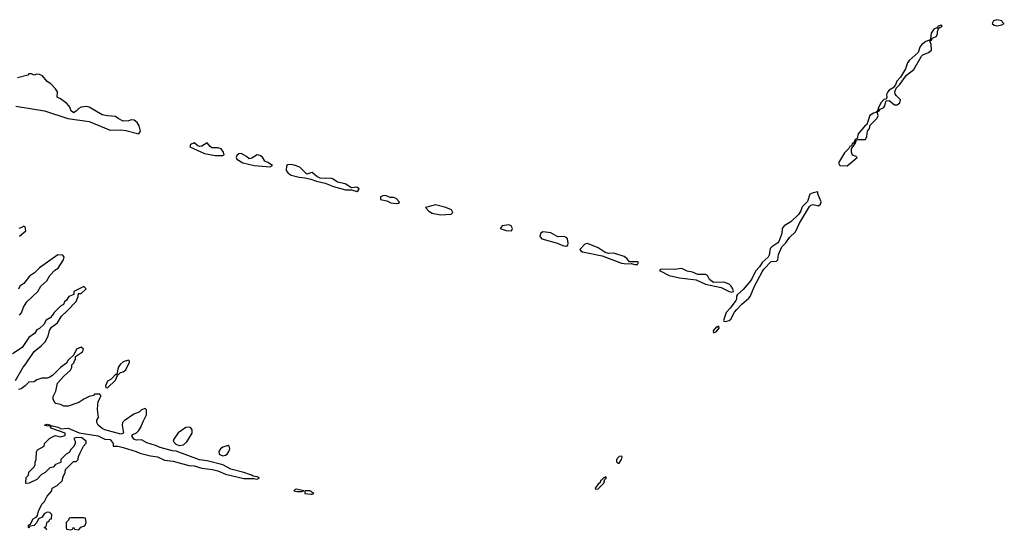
# Model space of a CAD drawing. Header units: inches. Extents: x 2701323 to 2964515, y 494916 to 722124.
# Tile 594 of 656: x 2877780 to 2885288, y 684690 to 688579. Entities that reach past the tile are written whole.
import ezdxf

# ---------------------------------------------------------------- set-up
doc = ezdxf.new("R2010")
doc.units = ezdxf.units.IN
doc.header["$MEASUREMENT"] = 0
doc.layers.add('C8678', color=7, linetype='Continuous')
doc.layers.add('C8688', color=7, linetype='Continuous')

msp = doc.modelspace()

# ---------------------------------------------------------------- linework, layer by layer
at = {"layer": 'C8678', "color": 2, "elevation": 2}
for points in [[(2877750, 687922), (2877970, 687885.5), (2878148.1, 687828.1), (2878310, 687803.8), (2878470, 687739.1), (2878550, 687740.5), (2878590, 687735.5), (2878688.8, 687711.1), (2878701.2, 687730), (2878691.6, 687771.6), (2878676.3, 687796.3), (2878653.6, 687813.6), (2878630, 687817), (2878609.4, 687809.4), (2878570, 687807), (2878530, 687826.6), (2878510, 687842.7), (2878450, 687846), (2878410, 687854), (2878310, 687914), (2878290, 687919), (2878250, 687914), (2878230, 687904), (2878210, 687882), (2878189.1, 687869.1), (2878170, 687888), (2878164, 687910), (2878140.2, 687940.2), (2878090, 687978), (2878066, 687990), (2878068, 688030), (2878052.9, 688052.9), (2878018, 688090), (2877988.8, 688108.9), (2877952.7, 688152.7), (2877930, 688161.2), (2877910, 688164), (2877890, 688158), (2877870, 688166), (2877850, 688166), (2877842, 688158), (2877763, 688137)], [(2880000, 687411.9), (2879970, 687402), (2879915.1, 687455.1), (2879871.8, 687471.8), (2879842.5, 687477.5), (2879825.5, 687474.5), (2879814.8, 687465.2), (2879811, 687430), (2879826, 687410), (2879850, 687396.3), (2879910, 687379.1), (2879956, 687376), (2879990, 687368), (2880000, 687364.5)], [(2877778, 686930), (2877826, 686970), (2877822, 687002), (2877810, 687006), (2877802, 686998), (2877774, 686990)], [(2877778, 686330), (2877793.6, 686346.4), (2877808.7, 686390), (2877835.3, 686430), (2877918, 686510), (2877942, 686550), (2877988, 686590), (2878008.8, 686631.1), (2878048.8, 686671.1), (2878072.9, 686687.1), (2878115.3, 686750), (2878118, 686770), (2878110, 686786), (2878070, 686788), (2877932, 686690), (2877892, 686650), (2877855.3, 686624.7), (2877812, 686570), (2877782, 686550), (2877770, 686528)], [(2877748.7, 685830), (2877806.3, 685933.7), (2877822, 685950), (2877890, 686052), (2877944.7, 686095.3), (2877973.6, 686126.4), (2877998, 686170), (2878008.4, 686211.6), (2878023.1, 686236.9), (2878068, 686270), (2878098, 686322), (2878140.4, 686359.6), (2878210, 686434), (2878226, 686470), (2878227.3, 686492.7), (2878250, 686494), (2878286, 686530), (2878270, 686546), (2878194, 686510), (2878192.7, 686487.3), (2878154, 686470), (2878136.9, 686443.1), (2878122, 686430), (2878114, 686410), (2878090, 686398), (2878042, 686350), (2878031.2, 686328.9), (2878011.2, 686308.9), (2877982, 686290), (2877963.6, 686256.4), (2877930, 686228), (2877910, 686218), (2877892, 686190), (2877850, 686158), (2877798, 686082), (2877725.4, 686034.6)], [(2877986, 684690), (2877982, 684702), (2877966, 684710), (2877982, 684718), (2877990, 684754), (2878002, 684758), (2878010, 684774), (2878022, 684778), (2878026, 684810), (2878010, 684826), (2877990, 684828), (2877965.4, 684814.6), (2877951.3, 684788.7), (2877923.6, 684776.4), (2877911.6, 684748.4), (2877890, 684726), (2877858, 684722), (2877850, 684706), (2877846, 684710), (2877846, 684730), (2877862, 684738), (2877883.1, 684776.9), (2877906, 684790), (2877916.4, 684803.6), (2877923.1, 684836.9), (2877948, 684890), (2877968, 684910), (2877988.8, 684951.1), (2878026, 684990), (2878028, 685010), (2878066, 685030), (2878106, 685070), (2878108.4, 685091.6), (2878128, 685130), (2878130, 685154), (2878190, 685214), (2878210, 685214), (2878226, 685230), (2878228.4, 685251.6), (2878240.4, 685279.6), (2878266, 685330), (2878287.3, 685352.7), (2878288, 685370), (2878254.8, 685394.8), (2878210, 685398), (2878194, 685390), (2878202, 685370), (2878202, 685350), (2878191.6, 685328.4), (2878170, 685306), (2878156.9, 685283.1), (2878134, 685270), (2878094, 685230), (2878094, 685210), (2878090, 685206), (2878054, 685190), (2878034, 685170), (2878010, 685166), (2877974, 685130), (2877945.4, 685114.6), (2877910, 685078), (2877851.6, 685048.4), (2877830, 685046), (2877826, 685050), (2877828.4, 685091.6), (2877846, 685110), (2877850, 685134), (2877890, 685174), (2877898, 685190), (2877898, 685210), (2877906, 685230), (2877907.3, 685287.3), (2877916.4, 685303.6), (2877966, 685330), (2877968, 685350), (2878008, 685390), (2878030, 685402), (2878050, 685412), (2878090, 685402), (2878127.3, 685412.7), (2878128, 685430), (2878024.8, 685464.8), (2878015.3, 685470), (2878018, 685478), (2878008, 685488), (2877997.3, 685482.7), (2877970, 685492), (2877990, 685498.8), (2878014, 685490), (2878022, 685482), (2878030, 685484.7), (2878070, 685476.3), (2878084.7, 685470), (2878090, 685462), (2878150, 685466.8), (2878232.4, 685432.4), (2878378, 685410), (2878430, 685384.9), (2878470, 685380.5), (2878494, 685350), (2878492, 685332), (2878529.3, 685330.7), (2878570, 685321), (2878669.1, 685290.9), (2878697.3, 685277.3), (2878776.4, 685256.4), (2878830, 685248.4), (2878884.9, 685224.9), (2878950, 685215.5), (2879070, 685183.8), (2879110, 685180.4), (2879170, 685164.4), (2879250, 685153), (2879290, 685142.4), (2879350, 685118.4), (2879490, 685085.7), (2879565.2, 685085.2), (2879590, 685078.8), (2879608.7, 685090), (2879590, 685098), (2879561.2, 685101.2), (2879548.7, 685110), (2879488.7, 685130), (2879390, 685155.1), (2879330, 685189.5), (2879210, 685219.6), (2879150, 685227.3), (2878972, 685292), (2878944.9, 685295.1), (2878850, 685320.5), (2878815.8, 685335.8), (2878750, 685355.4), (2878710, 685379.5), (2878670, 685377.6), (2878650, 685384.5), (2878634, 685410), (2878641.5, 685418.5), (2878670, 685431.3), (2878688.7, 685450), (2878704.7, 685475.3), (2878721.2, 685518.8), (2878748, 685570), (2878747.3, 685607.3), (2878738, 685618), (2878710, 685608), (2878691, 685589), (2878650, 685574), (2878576.8, 685523.2), (2878564.7, 685510), (2878561, 685490), (2878572, 685430), (2878550, 685422), (2878430, 685454.5), (2878410, 685464.5), (2878379, 685490), (2878368, 685510), (2878368.7, 685530), (2878382, 685550), (2878374, 685610), (2878374.6, 685645.4), (2878378, 685670), (2878398, 685710), (2878398, 685718), (2878390, 685726), (2878350, 685726), (2878342, 685718), (2878310, 685708.7), (2878270, 685688.7), (2878230, 685664), (2878150, 685635.3), (2878116.4, 685636.4), (2878090, 685648), (2878054.6, 685654.6), (2878042, 685670), (2878035.3, 685690), (2878035.3, 685710), (2878055.3, 685750), (2878068, 685810), (2878116.4, 685863.6), (2878168, 685910), (2878178, 685930), (2878178, 685950), (2878193.6, 685966.4), (2878198, 685982), (2878206, 685990), (2878206, 686014), (2878258, 686050), (2878266, 686070), (2878250, 686086), (2878214, 686070), (2878194, 686026), (2878150, 685986), (2878136.9, 685963.1), (2878092, 685930), (2878031, 685869), (2878010, 685855.3), (2877988.8, 685848.9), (2877950, 685848.7), (2877910, 685835.3), (2877890, 685822), (2877850, 685818), (2877822, 685790), (2877790, 685768.7), (2877770, 685762)], [(2880000, 684986.5), (2879995.3, 684990), (2879954, 684990), (2879954, 684970), (2880000, 684965.1)]]:
    msp.add_lwpolyline(points, dxfattribs=at)
for points in [[(2879210, 687642), (2879170, 687617.2), (2879150, 687613.2), (2879138, 687618), (2879110, 687642), (2879082, 687630), (2879078, 687610), (2879190, 687559.1), (2879270, 687544.4), (2879330, 687544), (2879339, 687550), (2879334.5, 687570), (2879315.3, 687595.3), (2879290, 687604.5), (2879244.5, 687604.5), (2879232.7, 687612.7)], [(2879470, 687561.2), (2879450, 687557.2), (2879435.3, 687544.7), (2879431, 687530), (2879436, 687516), (2879482, 687490), (2879567.9, 687467.9), (2879690, 687458), (2879708, 687470), (2879672.9, 687492.9), (2879650, 687502), (2879631.4, 687531.5), (2879610, 687546), (2879590, 687549.4), (2879550, 687524), (2879530, 687519), (2879510, 687537.2)], [(2878610, 685986), (2878570, 685974), (2878547.3, 685952.7), (2878531.3, 685930), (2878519.6, 685880.4), (2878510, 685878), (2878478, 685842), (2878450, 685826), (2878434, 685790), (2878438, 685778), (2878450, 685774), (2878510, 685834), (2878526, 685870), (2878522, 685878), (2878530, 685874), (2878548.4, 685891.6), (2878570, 685898), (2878590, 685912), (2878618, 685970), (2878618, 685978)], [(2879074.6, 685474.6), (2879047.1, 685472.9), (2878987.7, 685432.3), (2878956, 685384), (2878951.3, 685370), (2878970, 685346), (2878996.9, 685336.9), (2879030, 685341), (2879055.5, 685364.5), (2879095.3, 685430), (2879096.4, 685456.4), (2879086, 685470)], [(2879370, 685335.3), (2879330, 685322), (2879312, 685310), (2879298, 685290), (2879302, 685270), (2879310, 685264.7), (2879330, 685258), (2879350, 685261), (2879362, 685270), (2879375.3, 685290), (2879382, 685310), (2879378, 685330)], [(2879890, 685004), (2879879.6, 685000.4), (2879871.3, 684990), (2879895.3, 684984.7), (2879930, 684986), (2879946, 684990)], [(2878270, 684786), (2878170, 684786), (2878158, 684782), (2878152.7, 684767.3), (2878134, 684750), (2878134, 684710), (2878138, 684698), (2878170, 684694), (2878182, 684698), (2878190, 684714), (2878198, 684698), (2878230, 684694), (2878247.3, 684712.7), (2878270, 684722), (2878278, 684730), (2878286, 684750), (2878282, 684782)]]:
    msp.add_lwpolyline(points, close=True, dxfattribs=at)
at = {"layer": 'C8688', "color": 2, "elevation": 2}
for points in [[(2885230, 688579.5), (2885206, 688570), (2885196, 688550), (2885210, 688538.8), (2885230, 688534), (2885270, 688541), (2885288, 688550), (2885276.5, 688556.5), (2885268.7, 688570)], [(2884810, 688538), (2884782, 688530), (2884779.6, 688520.4), (2884750, 688508.7), (2884730, 688478), (2884725.4, 688434.6), (2884719.6, 688420.4), (2884710, 688422), (2884690, 688412.3), (2884658, 688390), (2884644.4, 688370), (2884630.6, 688329.4), (2884561.6, 688270), (2884549, 688251), (2884533.7, 688206.3), (2884497.3, 688142.7), (2884469, 688111), (2884457.5, 688082.5), (2884439.9, 688060.1), (2884410, 688042), (2884400.4, 688030), (2884390.6, 688010), (2884391.3, 687988.7), (2884386, 687974), (2884370, 687972.3), (2884348, 687950), (2884326.8, 687906.8), (2884326.8, 687893.2), (2884322, 687890), (2884322, 687882), (2884330, 687882), (2884341.2, 687898.8), (2884370, 687912), (2884377.2, 687922.8), (2884384, 687956), (2884390, 687962), (2884410, 687964.7), (2884450, 687931), (2884470, 687930.8), (2884492.5, 687947.5), (2884497.2, 687970), (2884462.5, 688002.5), (2884455.5, 688015.5), (2884452.7, 688030), (2884462.7, 688057.3), (2884490, 688082.8), (2884542.7, 688157.3), (2884599.3, 688200.7), (2884657, 688303), (2884667, 688313), (2884710, 688330.6), (2884733.6, 688346.4), (2884729.5, 688389.5), (2884720.4, 688419.6), (2884730, 688422), (2884741.2, 688438.8), (2884768.4, 688451.6), (2884778, 688470), (2884778, 688490), (2884786, 688510), (2884782, 688518), (2884790, 688514), (2884798, 688522), (2884810, 688524.7), (2884814, 688530)], [(2884318, 687878), (2884310, 687878), (2884307.9, 687872.1), (2884290, 687866.6), (2884263.8, 687850), (2884239.5, 687780.5), (2884230, 687775.1), (2884173.4, 687710), (2884165.4, 687674.6), (2884154, 687670), (2884162, 687662), (2884174, 687666), (2884230, 687666), (2884239.3, 687690), (2884245.2, 687730), (2884259, 687750), (2884264.7, 687775.3), (2884319, 687830), (2884325.2, 687850)], [(2884150, 687666), (2884139.6, 687640.4), (2884130, 687638), (2884122, 687618), (2884110, 687614), (2884102.8, 687597.2), (2884070, 687566.6), (2884024, 687490), (2884034, 687470), (2884090, 687466.8), (2884166, 687530), (2884158, 687538), (2884130, 687548), (2884122, 687570), (2884123.1, 687596.9), (2884146, 687630), (2884142, 687638), (2884150, 687634), (2884158, 687658)], [(2880570, 687239.3), (2880550, 687238), (2880531.3, 687230), (2880532, 687210), (2880578.5, 687198.5), (2880610, 687185.5), (2880650, 687178.8), (2880670, 687182), (2880675.3, 687190), (2880650, 687217.2), (2880630, 687224), (2880605.2, 687225.2)], [(2883867.3, 687267.3), (2883830, 687260.9), (2883806, 687250), (2883786.4, 687193.6), (2883746.7, 687153.3), (2883736.5, 687123.5), (2883720.6, 687099.4), (2883659.4, 687040.6), (2883608.2, 687010), (2883594.9, 686990), (2883590.4, 686949.7), (2883568.4, 686890), (2883560.7, 686879.3), (2883516.3, 686850), (2883503.8, 686836.2), (2883494, 686786), (2883486.4, 686770), (2883440.5, 686730), (2883422, 686698), (2883390, 686665.2), (2883360.3, 686599.7), (2883343.4, 686576.6), (2883296.9, 686523.1), (2883252.7, 686487.3), (2883246, 686474), (2883246.4, 686450), (2883240.7, 686439.3), (2883198.6, 686381.4), (2883168.2, 686350), (2883147.3, 686287.3), (2883150, 686282), (2883160.7, 686280.7), (2883190, 686287.3), (2883201.5, 686298.5), (2883229.5, 686350.5), (2883247.6, 686372.4), (2883286.2, 686413.8), (2883341.2, 686458.8), (2883349, 686470), (2883385.1, 686554.9), (2883441.2, 686658.8), (2883458, 686682), (2883510, 686738.8), (2883550, 686741), (2883562, 686750), (2883566.6, 686790), (2883592.3, 686850), (2883621.3, 686878.7), (2883650, 686920.7), (2883695.6, 686964.4), (2883725.6, 687030), (2883802.4, 687157.6), (2883812.1, 687167.9), (2883829.3, 687170.7), (2883870, 687162), (2883886.6, 687173.4), (2883891.7, 687191.7), (2883867.3, 687252.7)], [(2880950, 687169.5), (2880874, 687150), (2880901.1, 687121.1), (2880926.4, 687106.4), (2880990, 687093.4), (2881070, 687098), (2881082, 687110), (2881073.2, 687130), (2881030, 687149.3)], [(2881510, 687016.2), (2881458, 687010), (2881444.7, 686990), (2881490, 686974), (2881530, 686972), (2881539, 686990), (2881528.7, 687010)], [(2881770, 686962.7), (2881751, 686950), (2881746.8, 686926.8), (2881762, 686910), (2881870, 686880.5), (2881930, 686857.1), (2881950, 686854.8), (2881958.9, 686861.1), (2881963.2, 686876.8), (2881958.4, 686910), (2881950, 686920.9), (2881930, 686927.3), (2881884.4, 686924.4), (2881830, 686957)], [(2882110, 686874.5), (2882090, 686869.3), (2882051.3, 686830), (2882058, 686818), (2882072, 686810), (2882222, 686782), (2882370, 686724.9), (2882410, 686718.8), (2882443.6, 686723.6), (2882470, 686714), (2882490, 686714), (2882498, 686730), (2882490, 686734), (2882430, 686735.3), (2882410, 686761.2), (2882390, 686774.5), (2882310, 686800.9), (2882270, 686799.3), (2882245.2, 686805.2), (2882190, 686842.7)], [(2882830, 686683.7), (2882770, 686677), (2882670, 686679), (2882658, 686670), (2882732, 686630), (2882810, 686613.4), (2882938.5, 686598.5), (2883010, 686565.5), (2883130, 686538.8), (2883190, 686508.2), (2883210, 686504.9), (2883222, 686510), (2883218, 686530), (2883206, 686550), (2883190, 686563.7), (2883150, 686579.3), (2883070, 686577.2), (2883041.2, 686601.2), (2883025.2, 686630), (2883010, 686639.5), (2882950, 686639), (2882910, 686657.2), (2882870, 686662.7)], [(2883110, 686246), (2883102, 686238), (2883090, 686237.2), (2883068, 686210), (2883070, 686194), (2883090, 686201), (2883112.7, 686230)], [(2882370, 685255.3), (2882350, 685252.7), (2882331.3, 685230), (2882332, 685212), (2882342, 685202), (2882350, 685202), (2882368.7, 685230), (2882374, 685250)], [(2882250, 685098), (2882234, 685090), (2882234, 685086), (2882230, 685088), (2882224, 685076), (2882210, 685068), (2882205.2, 685054.8), (2882190, 685042), (2882167.7, 685010), (2882170, 685002), (2882190, 685006), (2882233.2, 685050), (2882242, 685078), (2882254, 685090)]]:
    msp.add_lwpolyline(points, close=True, dxfattribs=at)
for points in [[(2880000, 687364.5), (2880042, 687350), (2880110, 687334.8), (2880172, 687310), (2880264.4, 687284.4), (2880310, 687282.8), (2880350, 687271.3), (2880362, 687278), (2880368.7, 687290), (2880350, 687304), (2880310, 687299), (2880262, 687330), (2880202.7, 687342.7), (2880170, 687365.2), (2880152, 687372), (2880110, 687369), (2880070, 687372), (2880044.8, 687384.8), (2880010, 687415.1), (2880000, 687411.9)], [(2880000, 684965.1), (2880010, 684964), (2880022, 684970), (2880000, 684986.5)]]:
    msp.add_lwpolyline(points, dxfattribs=at)

doc.saveas('drawing.dxf')
